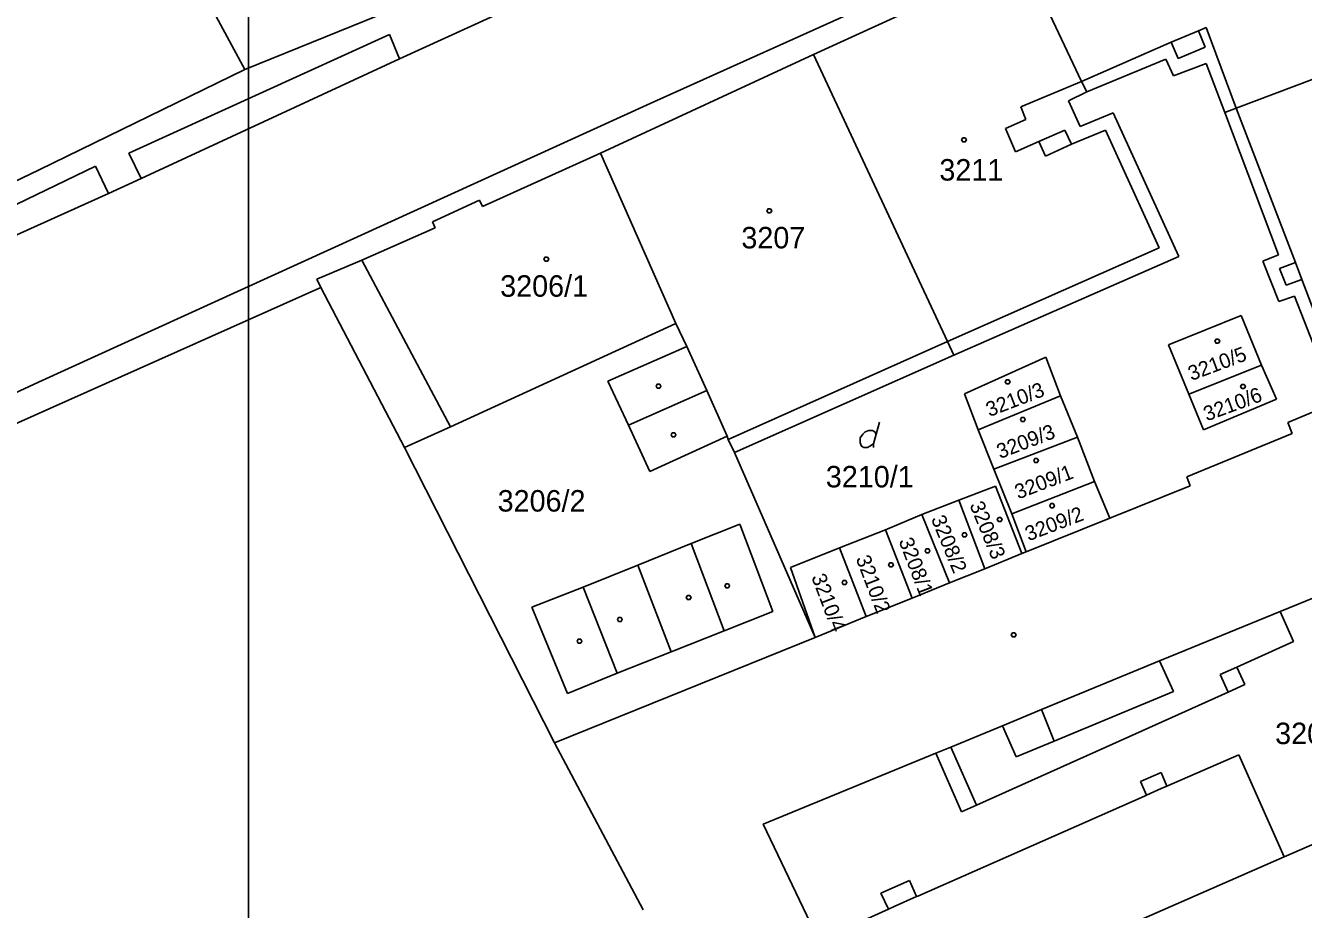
# Model space of a CAD drawing. Extents: x -263587 to -261993, y -1238795 to -1236748.
# Drawn here: x -263008.6 to -262913.5, y -1238633.3 to -1238567.5 of the extents above; entities that cross this region are included whole.
import ezdxf

# ---------------------------------------------------------------- set-up
doc = ezdxf.new("R2010")
doc.units = 0
doc.layers.add('Vrstva 1', color=7, linetype='Continuous')
doc.layers.add('Vrstva 51', color=7, linetype='Continuous')

msp = doc.modelspace()

# ---------------------------------------------------------------- linework, layer by layer
at = {"layer": 'Vrstva 1'}
for p, q in [((-262980.78, -1238569.95), (-262949.77, -1238555.79)), ((-262934.31, -1238562.47), (-262949.95, -1238569.62)), ((-262949.95, -1238569.62), (-262934.31, -1238562.47)), ((-262930.01, -1238571.63), (-262934.31, -1238562.47)), ((-262934.31, -1238562.47), (-262930.01, -1238571.63)), ((-262992.31, -1238570.76), (-262981.34, -1238566.3)), ((-262981.34, -1238566.3), (-262992.31, -1238570.76)), ((-262962.12, -1238573.29), (-262945.02, -1238565.56)), ((-262992.31, -1238570.76), (-262994.61, -1238566.47)), ((-262981.53, -1238568.15), (-263000.94, -1238576.97)), ((-262980.78, -1238569.95), (-262981.53, -1238568.15)), ((-262923.32, -1238568.71), (-262921.28, -1238567.88)), ((-262921.28, -1238567.88), (-262920.72, -1238567.63)), ((-262921.28, -1238567.88), (-262920.8, -1238569.09)), ((-262920.72, -1238567.63), (-262918.49, -1238573.62)), ((-262930.01, -1238571.63), (-262923.32, -1238568.71)), ((-262922.8, -1238569.93), (-262923.32, -1238568.71)), ((-262920.8, -1238569.09), (-262922.8, -1238569.93)), ((-263000.02, -1238578.86), (-262980.78, -1238569.95)), ((-262949.95, -1238569.62), (-262965.81, -1238576.98)), ((-262965.81, -1238576.98), (-262949.95, -1238569.62)), ((-262939.98, -1238591), (-262949.95, -1238569.62)), ((-262949.95, -1238569.62), (-262939.98, -1238591)), ((-262923.72, -1238569.99), (-262929.61, -1238572.4)), ((-262929.61, -1238572.4), (-262923.72, -1238569.99)), ((-262923.14, -1238571.22), (-262923.72, -1238569.99)), ((-262923.72, -1238569.99), (-262923.14, -1238571.22)), ((-262918.49, -1238573.62), (-262907.03, -1238569.3)), ((-262907.03, -1238569.3), (-262918.49, -1238573.62)), ((-263007.62, -1238578.23), (-262992.31, -1238570.76)), ((-262920.71, -1238570.29), (-262923.14, -1238571.22)), ((-262923.14, -1238571.22), (-262920.71, -1238570.29)), ((-262919.34, -1238573.94), (-262920.71, -1238570.29)), ((-262920.71, -1238570.29), (-262919.34, -1238573.94)), ((-262934.51, -1238573.53), (-262930.01, -1238571.63)), ((-262929.61, -1238572.4), (-262930.01, -1238571.63)), ((-262930.01, -1238571.63), (-262929.61, -1238572.4)), ((-262929.61, -1238572.4), (-262930.96, -1238573.07)), ((-262930.96, -1238573.07), (-262929.61, -1238572.4)), ((-263007.66, -1238594.03), (-262962.12, -1238573.29)), ((-262934.14, -1238574.48), (-262934.51, -1238573.53)), ((-262930.96, -1238573.07), (-262930.1, -1238575)), ((-262930.1, -1238575), (-262930.96, -1238573.07)), ((-262919.34, -1238573.94), (-262918.49, -1238573.62)), ((-262918.49, -1238573.62), (-262919.34, -1238573.94)), ((-262918.49, -1238573.62), (-262914.06, -1238585.13)), ((-262935.66, -1238575.14), (-262934.14, -1238574.48)), ((-262930.1, -1238575), (-262927.65, -1238573.98)), ((-262927.65, -1238573.98), (-262930.1, -1238575)), ((-262927.65, -1238573.98), (-262922.76, -1238584.67)), ((-262922.76, -1238584.67), (-262927.65, -1238573.98)), ((-262915.33, -1238584.55), (-262919.34, -1238573.94)), ((-262919.34, -1238573.94), (-262915.33, -1238584.55)), ((-262934.92, -1238576.88), (-262935.66, -1238575.14)), ((-262933.19, -1238576.11), (-262931.24, -1238575.26)), ((-262931.24, -1238575.26), (-262930.75, -1238576.3)), ((-262928.21, -1238575.26), (-262930.75, -1238576.3)), ((-262924.23, -1238584.02), (-262928.21, -1238575.26)), ((-262933.19, -1238576.11), (-262934.92, -1238576.88)), ((-262932.67, -1238577.2), (-262933.19, -1238576.11)), ((-262930.75, -1238576.3), (-262932.67, -1238577.2)), ((-263000.94, -1238576.97), (-263000.02, -1238578.86)), ((-262965.81, -1238576.98), (-262974.61, -1238580.95)), ((-262974.61, -1238580.95), (-262965.81, -1238576.98)), ((-262960.21, -1238589.66), (-262965.81, -1238576.98)), ((-262965.81, -1238576.98), (-262960.21, -1238589.66)), ((-263023.4, -1238585.7), (-263007.62, -1238578.23)), ((-263003.41, -1238577.95), (-263013.83, -1238582.98)), ((-263002.45, -1238579.98), (-263003.41, -1238577.95)), ((-263002.45, -1238579.98), (-263000.02, -1238578.86)), ((-263012.99, -1238584.74), (-263002.45, -1238579.98)), ((-262974.82, -1238580.47), (-262978.33, -1238582.09)), ((-262978.33, -1238582.09), (-262974.82, -1238580.47)), ((-262974.61, -1238580.95), (-262974.82, -1238580.47)), ((-262974.82, -1238580.47), (-262974.61, -1238580.95)), ((-262978.33, -1238582.09), (-262978.13, -1238582.53)), ((-262978.13, -1238582.53), (-262978.33, -1238582.09)), ((-262978.13, -1238582.53), (-262983.58, -1238584.94)), ((-262983.58, -1238584.94), (-262978.13, -1238582.53)), ((-262939.98, -1238591), (-262924.23, -1238584.02)), ((-262983.58, -1238584.94), (-262986.93, -1238586.37)), ((-262986.93, -1238586.37), (-262983.58, -1238584.94)), ((-262983.58, -1238584.94), (-262976.99, -1238597.37)), ((-262922.76, -1238584.67), (-262939.5, -1238592.01)), ((-262939.5, -1238592.01), (-262922.76, -1238584.67)), ((-262916.51, -1238585.01), (-262915.33, -1238584.55)), ((-262915.33, -1238584.55), (-262916.51, -1238585.01)), ((-262915.3, -1238588.03), (-262916.51, -1238585.01)), ((-262916.51, -1238585.01), (-262915.3, -1238588.03)), ((-262915.26, -1238585.58), (-262914.06, -1238585.13)), ((-262914.06, -1238585.13), (-262913.6, -1238586.38)), ((-262914.77, -1238586.81), (-262915.26, -1238585.58)), ((-262986.63, -1238586.99), (-263016.81, -1238600.45)), ((-262986.93, -1238586.37), (-262986.63, -1238586.99)), ((-262986.63, -1238586.99), (-262986.93, -1238586.37)), ((-262980.41, -1238598.9), (-262986.63, -1238586.99)), ((-262913.6, -1238586.38), (-262914.77, -1238586.81)), ((-262913.6, -1238586.38), (-262910.23, -1238595.25)), ((-262914.14, -1238587.63), (-262915.3, -1238588.03)), ((-262915.3, -1238588.03), (-262914.14, -1238587.63)), ((-262911.06, -1238595.54), (-262914.14, -1238587.63)), ((-262914.14, -1238587.63), (-262911.06, -1238595.54)), ((-262923.52, -1238591.26), (-262918.1, -1238589.06)), ((-262918.1, -1238589.06), (-262923.52, -1238591.26)), ((-262918.1, -1238589.06), (-262916.61, -1238592.77)), ((-262916.61, -1238592.77), (-262918.1, -1238589.06)), ((-262976.99, -1238597.37), (-262960.21, -1238589.66)), ((-262960.21, -1238589.66), (-262976.99, -1238597.37)), ((-262959.39, -1238591.38), (-262960.21, -1238589.66)), ((-262960.21, -1238589.66), (-262959.39, -1238591.38)), ((-262956.3, -1238598.3), (-262939.98, -1238591)), ((-262939.5, -1238592.01), (-262939.98, -1238591)), ((-262939.98, -1238591), (-262939.5, -1238592.01)), ((-262965.26, -1238593.96), (-262959.39, -1238591.38)), ((-262957.89, -1238594.66), (-262959.39, -1238591.38)), ((-262959.39, -1238591.38), (-262957.89, -1238594.66)), ((-262922, -1238594.93), (-262923.52, -1238591.26)), ((-262923.52, -1238591.26), (-262922, -1238594.93)), ((-262939.5, -1238592.01), (-262955.85, -1238599.27)), ((-262955.85, -1238599.27), (-262939.5, -1238592.01)), ((-262938.71, -1238594.89), (-262932.66, -1238592.18)), ((-262932.66, -1238592.18), (-262938.71, -1238594.89)), ((-262932.66, -1238592.18), (-262931.57, -1238595.05)), ((-262931.57, -1238595.05), (-262932.66, -1238592.18)), ((-262916.61, -1238592.77), (-262922, -1238594.93)), ((-262922, -1238594.93), (-262916.61, -1238592.77)), ((-262916.61, -1238592.77), (-262915.49, -1238595.31)), ((-262915.49, -1238595.31), (-262916.61, -1238592.77)), ((-263091.6, -1238632.85), (-263007.66, -1238594.03)), ((-262963.73, -1238597.23), (-262965.26, -1238593.96)), ((-262957.89, -1238594.66), (-262963.73, -1238597.23)), ((-262956.39, -1238598.05), (-262957.89, -1238594.66)), ((-262957.89, -1238594.66), (-262956.39, -1238598.05)), ((-262937.69, -1238597.59), (-262938.71, -1238594.89)), ((-262938.71, -1238594.89), (-262937.69, -1238597.59)), ((-262931.57, -1238595.05), (-262937.69, -1238597.59)), ((-262937.69, -1238597.59), (-262931.57, -1238595.05)), ((-262931.57, -1238595.05), (-262930.31, -1238598.12)), ((-262930.31, -1238598.12), (-262931.57, -1238595.05)), ((-262920.91, -1238597.57), (-262922, -1238594.93)), ((-262922, -1238594.93), (-262920.91, -1238597.57)), ((-262915.49, -1238595.31), (-262920.91, -1238597.57)), ((-262920.91, -1238597.57), (-262915.49, -1238595.31)), ((-262911.06, -1238595.54), (-262914.63, -1238597.04)), ((-262914.63, -1238597.04), (-262911.06, -1238595.54)), ((-262980.41, -1238598.9), (-262976.99, -1238597.37)), ((-262976.99, -1238597.37), (-262980.41, -1238598.9)), ((-262962.15, -1238600.68), (-262963.73, -1238597.23)), ((-262945.3, -1238597.91), (-262945.03, -1238597.01)), ((-262936.52, -1238600.51), (-262937.69, -1238597.59)), ((-262937.69, -1238597.59), (-262936.52, -1238600.51)), ((-262914.63, -1238597.04), (-262914.31, -1238597.85)), ((-262914.31, -1238597.85), (-262914.63, -1238597.04)), ((-262956.39, -1238598.05), (-262962.15, -1238600.68)), ((-262956.3, -1238598.3), (-262956.39, -1238598.05)), ((-262956.39, -1238598.05), (-262956.3, -1238598.3)), ((-262955.85, -1238599.27), (-262956.3, -1238598.3)), ((-262956.3, -1238598.3), (-262955.85, -1238599.27)), ((-262930.31, -1238598.12), (-262936.52, -1238600.51)), ((-262936.52, -1238600.51), (-262930.31, -1238598.12)), ((-262930.31, -1238598.12), (-262929.03, -1238601.42)), ((-262929.03, -1238601.42), (-262930.31, -1238598.12)), ((-262914.31, -1238597.85), (-262922.16, -1238601.09)), ((-262922.16, -1238601.09), (-262914.31, -1238597.85)), ((-262969.23, -1238620.88), (-262980.41, -1238598.9)), ((-262955.85, -1238599.27), (-262949.83, -1238613.04)), ((-262949.83, -1238613.04), (-262955.85, -1238599.27)), ((-262935.2, -1238603.84), (-262936.52, -1238600.51)), ((-262936.52, -1238600.51), (-262935.2, -1238603.84)), ((-262935.2, -1238603.84), (-262929.03, -1238601.42)), ((-262929.03, -1238601.42), (-262935.2, -1238603.84)), ((-262929.03, -1238601.42), (-262927.9, -1238604.16)), ((-262927.9, -1238604.16), (-262929.03, -1238601.42)), ((-262922.16, -1238601.09), (-262921.92, -1238601.75)), ((-262921.92, -1238601.75), (-262922.16, -1238601.09)), ((-262939.13, -1238602.82), (-262936.41, -1238601.79)), ((-262936.41, -1238601.79), (-262939.13, -1238602.82)), ((-262936.41, -1238601.79), (-262934.45, -1238606.78)), ((-262934.45, -1238606.78), (-262936.41, -1238601.79)), ((-262921.92, -1238601.75), (-262927.9, -1238604.16)), ((-262927.9, -1238604.16), (-262921.92, -1238601.75)), ((-262941.88, -1238603.9), (-262939.13, -1238602.82)), ((-262939.13, -1238602.82), (-262941.88, -1238603.9)), ((-262937.2, -1238607.94), (-262939.13, -1238602.82)), ((-262939.13, -1238602.82), (-262937.2, -1238607.94)), ((-262944.6, -1238605.04), (-262941.88, -1238603.9)), ((-262941.88, -1238603.9), (-262944.6, -1238605.04)), ((-262939.83, -1238608.98), (-262941.88, -1238603.9)), ((-262941.88, -1238603.9), (-262939.83, -1238608.98)), ((-262934.11, -1238606.66), (-262935.2, -1238603.84)), ((-262935.2, -1238603.84), (-262934.11, -1238606.66)), ((-262927.9, -1238604.16), (-262934.11, -1238606.66)), ((-262934.11, -1238606.66), (-262927.9, -1238604.16)), ((-262959.06, -1238606.05), (-262955.44, -1238604.61)), ((-262955.44, -1238604.61), (-262952.98, -1238611.11)), ((-262948.03, -1238606.38), (-262944.6, -1238605.04)), ((-262944.6, -1238605.04), (-262948.03, -1238606.38)), ((-262944.6, -1238605.04), (-262942.61, -1238610.11)), ((-262942.61, -1238610.11), (-262944.6, -1238605.04)), ((-262963.03, -1238607.66), (-262959.06, -1238606.05)), ((-262959.06, -1238606.05), (-262956.61, -1238612.54)), ((-262951.66, -1238607.83), (-262948.03, -1238606.38)), ((-262948.03, -1238606.38), (-262951.66, -1238607.83)), ((-262948.03, -1238606.38), (-262946.04, -1238611.48)), ((-262946.04, -1238611.48), (-262948.03, -1238606.38)), ((-262934.45, -1238606.78), (-262937.2, -1238607.94)), ((-262937.2, -1238607.94), (-262934.45, -1238606.78)), ((-262934.11, -1238606.66), (-262934.45, -1238606.78)), ((-262934.45, -1238606.78), (-262934.11, -1238606.66)), ((-262915.22, -1238611.11), (-262904.63, -1238606.79)), ((-262904.63, -1238606.79), (-262915.22, -1238611.11)), ((-262967.1, -1238609.3), (-262963.03, -1238607.66)), ((-262963.03, -1238607.66), (-262960.55, -1238614.11)), ((-262949.83, -1238613.04), (-262951.66, -1238607.83)), ((-262951.66, -1238607.83), (-262949.83, -1238613.04)), ((-262937.2, -1238607.94), (-262939.83, -1238608.98)), ((-262939.83, -1238608.98), (-262937.2, -1238607.94)), ((-262939.83, -1238608.98), (-262942.61, -1238610.11)), ((-262942.61, -1238610.11), (-262939.83, -1238608.98)), ((-262970.93, -1238610.8), (-262967.1, -1238609.3)), ((-262967.1, -1238609.3), (-262964.57, -1238615.71)), ((-262968.28, -1238617.22), (-262970.93, -1238610.8)), ((-262942.61, -1238610.11), (-262946.04, -1238611.48)), ((-262946.04, -1238611.48), (-262942.61, -1238610.11)), ((-262952.98, -1238611.11), (-262956.61, -1238612.54)), ((-262946.04, -1238611.48), (-262949.83, -1238613.04)), ((-262949.83, -1238613.04), (-262946.04, -1238611.48)), ((-262915.22, -1238611.11), (-262922.85, -1238614.23)), ((-262914.21, -1238613.35), (-262915.22, -1238611.11)), ((-262915.22, -1238611.11), (-262914.21, -1238613.35)), ((-262956.61, -1238612.54), (-262960.55, -1238614.11)), ((-262949.83, -1238613.04), (-262969.23, -1238620.88)), ((-262969.23, -1238620.88), (-262949.83, -1238613.04)), ((-262918.44, -1238615.25), (-262914.21, -1238613.35)), ((-262914.21, -1238613.35), (-262918.44, -1238615.25)), ((-262960.55, -1238614.11), (-262964.57, -1238615.71)), ((-262932.98, -1238618.42), (-262924.19, -1238614.78)), ((-262922.85, -1238614.23), (-262924.19, -1238614.78)), ((-262924.19, -1238614.78), (-262923.15, -1238617.08)), ((-262964.57, -1238615.71), (-262968.28, -1238617.22)), ((-262919.68, -1238615.81), (-262918.44, -1238615.25)), ((-262917.84, -1238616.56), (-262918.44, -1238615.25)), ((-262918.44, -1238615.25), (-262917.84, -1238616.56)), ((-262919.08, -1238617.13), (-262919.68, -1238615.81)), ((-262919.08, -1238617.13), (-262917.84, -1238616.56)), ((-262917.84, -1238616.56), (-262919.08, -1238617.13)), ((-262923.15, -1238617.08), (-262932.03, -1238620.77)), ((-262928.2, -1238621.22), (-262919.08, -1238617.13)), ((-262919.08, -1238617.13), (-262928.2, -1238621.22)), ((-262935.88, -1238619.62), (-262932.98, -1238618.42)), ((-262932.03, -1238620.77), (-262932.98, -1238618.42)), ((-262939.74, -1238621.21), (-262937.58, -1238620.32)), ((-262937.58, -1238620.32), (-262935.88, -1238619.62)), ((-262934.87, -1238621.94), (-262935.88, -1238619.62)), ((-262962.63, -1238633.33), (-262969.23, -1238620.88)), ((-262940.85, -1238621.66), (-262939.74, -1238621.21)), ((-262937.82, -1238625.53), (-262939.74, -1238621.21)), ((-262937.82, -1238625.53), (-262928.2, -1238621.22)), ((-262928.2, -1238621.22), (-262937.82, -1238625.53)), ((-262932.03, -1238620.77), (-262934.87, -1238621.94)), ((-262953.71, -1238626.95), (-262940.85, -1238621.66)), ((-262940.85, -1238621.66), (-262953.71, -1238626.95)), ((-262940.85, -1238621.66), (-262938.93, -1238626.03)), ((-262938.93, -1238626.03), (-262940.85, -1238621.66)), ((-262918.29, -1238621.79), (-262923.65, -1238624.12)), ((-262923.65, -1238624.12), (-262918.29, -1238621.79)), ((-262914.9, -1238629.37), (-262918.29, -1238621.79)), ((-262918.29, -1238621.79), (-262914.9, -1238629.37)), ((-262924.08, -1238623.1), (-262925.61, -1238623.78)), ((-262925.61, -1238623.78), (-262924.08, -1238623.1)), ((-262923.65, -1238624.12), (-262924.08, -1238623.1)), ((-262924.08, -1238623.1), (-262923.65, -1238624.12)), ((-262925.61, -1238623.78), (-262925.17, -1238624.8)), ((-262925.17, -1238624.8), (-262925.61, -1238623.78)), ((-262924.08, -1238624.3), (-262925.17, -1238624.8)), ((-262923.65, -1238624.12), (-262924.08, -1238624.3)), ((-262925.3, -1238624.86), (-262942.2, -1238632.3)), ((-262942.2, -1238632.3), (-262925.3, -1238624.86)), ((-262925.17, -1238624.8), (-262925.3, -1238624.86)), ((-262925.3, -1238624.86), (-262925.17, -1238624.8)), ((-262938.93, -1238626.03), (-262937.82, -1238625.53)), ((-262937.82, -1238625.53), (-262938.93, -1238626.03)), ((-262948.23, -1238638.35), (-262953.71, -1238626.95)), ((-262953.71, -1238626.95), (-262948.23, -1238638.35)), ((-262909.94, -1238627.21), (-262914.9, -1238629.37)), ((-262914.9, -1238629.37), (-262909.94, -1238627.21)), ((-262914.9, -1238629.37), (-262946.01, -1238643)), ((-262942.8, -1238631.14), (-262944.95, -1238632.08)), ((-262944.95, -1238632.08), (-262942.8, -1238631.14)), ((-262942.28, -1238632.33), (-262942.8, -1238631.14)), ((-262942.8, -1238631.14), (-262942.28, -1238632.33)), ((-262944.95, -1238632.08), (-262944.37, -1238633.27)), ((-262944.37, -1238633.27), (-262944.95, -1238632.08)), ((-262942.28, -1238632.33), (-262943.95, -1238633.08)), ((-262942.2, -1238632.3), (-262942.28, -1238632.33)), ((-262942.28, -1238632.33), (-262942.2, -1238632.3)), ((-262944.37, -1238633.27), (-262948.18, -1238634.99)), ((-262948.18, -1238634.99), (-262944.37, -1238633.27)), ((-262943.95, -1238633.08), (-262944.37, -1238633.27))]:
    msp.add_line(p, q, dxfattribs=at)
for points in [[(-262938.66, -1238575.84), (-262938.57, -1238575.99), (-262938.66, -1238576.14), (-262938.84, -1238576.14), (-262938.93, -1238575.99), (-262938.84, -1238575.84)], [(-262953.16, -1238581.12), (-262953.07, -1238581.27), (-262953.16, -1238581.42), (-262953.34, -1238581.42), (-262953.43, -1238581.27), (-262953.34, -1238581.12)], [(-262969.76, -1238584.72), (-262969.67, -1238584.87), (-262969.76, -1238585.02), (-262969.94, -1238585.02), (-262970.03, -1238584.87), (-262969.94, -1238584.72)], [(-262919.8, -1238590.84), (-262919.71, -1238590.99), (-262919.8, -1238591.14), (-262919.98, -1238591.14), (-262920.07, -1238590.99), (-262919.98, -1238590.84)], [(-262935.41, -1238593.85), (-262935.32, -1238594), (-262935.41, -1238594.15), (-262935.59, -1238594.15), (-262935.68, -1238594), (-262935.59, -1238593.85)], [(-262961.41, -1238594.17), (-262961.32, -1238594.32), (-262961.41, -1238594.47), (-262961.59, -1238594.47), (-262961.68, -1238594.32), (-262961.59, -1238594.17)], [(-262917.89, -1238594.2), (-262917.8, -1238594.35), (-262917.89, -1238594.5), (-262918.07, -1238594.5), (-262918.16, -1238594.35), (-262918.07, -1238594.2)], [(-262934.28, -1238596.66), (-262934.19, -1238596.81), (-262934.28, -1238596.96), (-262934.46, -1238596.96), (-262934.55, -1238596.81), (-262934.46, -1238596.66)], [(-262960.29, -1238597.8), (-262960.2, -1238597.95), (-262960.29, -1238598.1), (-262960.47, -1238598.1), (-262960.56, -1238597.95), (-262960.47, -1238597.8)], [(-262933.29, -1238599.72), (-262933.2, -1238599.87), (-262933.29, -1238600.02), (-262933.47, -1238600.02), (-262933.56, -1238599.87), (-262933.47, -1238599.72)], [(-262932.1, -1238603.08), (-262932.01, -1238603.23), (-262932.1, -1238603.38), (-262932.28, -1238603.38), (-262932.37, -1238603.23), (-262932.28, -1238603.08)], [(-262936, -1238604.12), (-262935.91, -1238604.27), (-262936, -1238604.42), (-262936.18, -1238604.42), (-262936.27, -1238604.27), (-262936.18, -1238604.12)], [(-262938.62, -1238605.26), (-262938.53, -1238605.41), (-262938.62, -1238605.56), (-262938.8, -1238605.56), (-262938.89, -1238605.41), (-262938.8, -1238605.26)], [(-262941.38, -1238606.44), (-262941.29, -1238606.59), (-262941.38, -1238606.74), (-262941.56, -1238606.74), (-262941.65, -1238606.59), (-262941.56, -1238606.44)], [(-262944.1, -1238607.48), (-262944.01, -1238607.63), (-262944.1, -1238607.78), (-262944.28, -1238607.78), (-262944.37, -1238607.63), (-262944.28, -1238607.48)], [(-262956.29, -1238609.05), (-262956.2, -1238609.2), (-262956.29, -1238609.35), (-262956.47, -1238609.35), (-262956.56, -1238609.2), (-262956.47, -1238609.05)], [(-262947.56, -1238608.81), (-262947.47, -1238608.96), (-262947.56, -1238609.11), (-262947.74, -1238609.11), (-262947.83, -1238608.96), (-262947.74, -1238608.81)], [(-262959.16, -1238609.92), (-262959.07, -1238610.07), (-262959.16, -1238610.22), (-262959.34, -1238610.22), (-262959.43, -1238610.07), (-262959.34, -1238609.92)], [(-262964.29, -1238611.55), (-262964.2, -1238611.7), (-262964.29, -1238611.85), (-262964.47, -1238611.85), (-262964.56, -1238611.7), (-262964.47, -1238611.55)], [(-262934.96, -1238612.71), (-262934.87, -1238612.86), (-262934.96, -1238613.01), (-262935.14, -1238613.01), (-262935.23, -1238612.86), (-262935.14, -1238612.71)], [(-262967.29, -1238613.17), (-262967.2, -1238613.32), (-262967.29, -1238613.47), (-262967.47, -1238613.47), (-262967.56, -1238613.32), (-262967.47, -1238613.17)]]:
    msp.add_lwpolyline(points, close=True, dxfattribs=at)
msp.add_lwpolyline([(-262945.48, -1238598.9), (-262945.48, -1238598.63), (-262945.3, -1238597.91), (-262945.39, -1238597.73), (-262945.57, -1238597.64), (-262945.84, -1238597.64), (-262946.11, -1238597.73), (-262946.29, -1238597.91), (-262946.47, -1238598.18), (-262946.47, -1238598.54), (-262946.38, -1238598.81), (-262946.2, -1238598.9), (-262945.93, -1238598.9), (-262945.75, -1238598.81), (-262945.48, -1238598.63)], dxfattribs=at)
at = {"layer": 'Vrstva 51'}
msp.add_lwpolyline([(-262992.03, -1237088.09), (-262695.03, -1237088.09), (-262695.03, -1238768.09), (-262992.03, -1238768.09)], close=True, dxfattribs=at)

# ---------------------------------------------------------------- texts
at = {"layer": 'Vrstva 1'}
for s, p in [('3211', (-262940.585, -1238579.02)), ('3207', (-262955.327, -1238584.07)), ('3206/1', (-262973.287, -1238587.67)), ('3210/1', (-262949.04, -1238601.87)), ('3206/2', (-262973.476, -1238603.67)), ('3205/21', (-262915.581, -1238620.99))]:
    msp.add_text(s, height=1.6, dxfattribs=at).set_placement(p)
for s, rotation, p in [('3210/5', 20.45459, (-262921.818, -1238593.947)), ('3210/3', 20.97026, (-262936.86, -1238596.635)), ('3210/6', 20.22541, (-262920.674, -1238596.959)), ('3209/3', 20.97026, (-262936.065, -1238599.758)), ('3209/1', 20.97026, (-262934.714, -1238602.771)), ('3208/3', 292.49496, (-262938.356, -1238603.174)), ('3209/2', 20.97026, (-262933.945, -1238605.888)), ('3208/2', 292.49496, (-262941.226, -1238604.204)), ('3208/1', 290.94797, (-262943.629, -1238605.849)), ('3210/2', 290.94797, (-262946.824, -1238607.159)), ('3210/4', 290.94797, (-262950.134, -1238608.539))]:
    msp.add_text(s, height=1.1, rotation=rotation, dxfattribs=at).set_placement(p)

doc.saveas('drawing.dxf')
